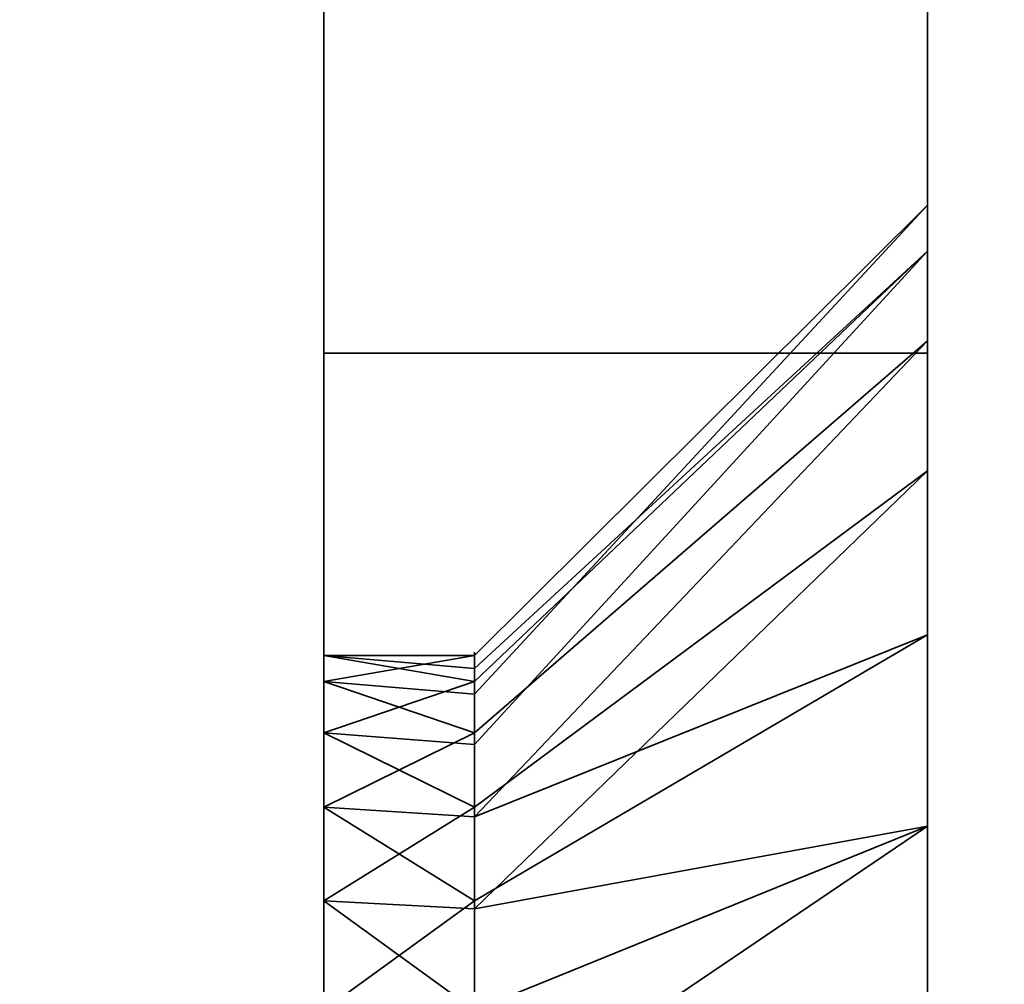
# Model space of a CAD drawing. Header units: millimetres. Extents: x -603 to 3703, y -120 to 193.
# Tile 570 of 656: x 1978.99 to 1983.88, y -21.15 to -16.36. Entities that reach past the tile are written whole.
import ezdxf

# ---------------------------------------------------------------- set-up
doc = ezdxf.new("R2010")
doc.units = ezdxf.units.MM
doc.layers.add('152', color=7, linetype='Continuous', true_color=0xffffff)

# ---------------------------------------------------------------- blocks, each defined once
blk = doc.blocks.new('UG_SURFACE_002')
at = {"layer": '152', "color": 252, "linetype": 'Continuous', "lineweight": 35}
for points in [[(2177.5, -35, 2213.0001), (2177.5, 174.4, 2213.0001), (822.5, 174.4, 2213.0001), (822.5, -35, 2213.0001)], [(972.5, -35, 2063), (972.5, 174.4, 2063), (2027.4999, 174.4, 2063), (2027.4999, -35, 2063)]]:
    blk.add_3dface(points, dxfattribs=at)
blk = doc.blocks.new('UG_SURFACE_081')
at = {"layer": '152', "color": 252, "linetype": 'Continuous', "lineweight": 35}
for points in [[(1980.5, -14.5, 413), (1980.5, -21.2798, 347.7407), (1980.5, -24.7366, 410.5729), (1980.5, -23.9019, 411.5)], [(1980.5, -23.9019, 411.5), (1980.5, -23.5164, 412.6864), (1980.5, -14.5, 413)], [(1980.5, -14.5, 328), (1980.5, -20.7366, 342.573), (1980.5, -19.9019, 343.5)], [(1980.5, -23.5164, 412.6864), (1980.5, -23.6468, 413.927), (1980.5, -15.4134, 417.5922), (1980.5, -14.5, 413)], [(1980.5, -14.5, 413), (1980.5, -19.6468, 345.9271), (1980.5, -20.2706, 347.0074)], [(1980.5, -19.9019, 343.5), (1980.5, -19.5164, 344.6864), (1980.5, -14.5, 328)], [(1980.5, -19.5164, 344.6864), (1980.5, -19.6468, 345.9271), (1980.5, -14.5, 413), (1980.5, -14.5, 328)], [(1980.5, -23.1237, 342.0655), (1980.5, -21.8763, 342.0655), (1980.5, -14.5, 328), (1980.5, -31.5, 328)], [(1980.5, -21.8763, 342.0655), (1980.5, -20.7366, 342.573), (1980.5, -14.5, 328)], [(1980.5, -20.2706, 347.0074), (1980.5, -21.2798, 347.7407), (1980.5, -14.5, 413)], [(1980.5, -14.5, 328), (1980.5, -14.5, 277), (1980.5, -23.6468, 277.927), (1980.5, -24.2706, 279.0074)], [(1980.5, -23.9019, 275.5), (1980.5, -23.5164, 276.6864), (1980.5, -14.5, 277), (1980.5, -15.4134, 272.4078)], [(1980.5, -23.5164, 276.6864), (1980.5, -23.6468, 277.927), (1980.5, -14.5, 277)], [(1980.5, -31.5, 328), (1980.5, -14.5, 328), (1980.5, -25.2798, 279.7406), (1980.5, -26.5, 280)], [(1980.5, -24.2706, 279.0074), (1980.5, -25.2798, 279.7406), (1980.5, -14.5, 328)], [(1983.5, -14.5, 413), (1983.5, -21.2788, 413.5488), (1983.5, -21.507, 411.3777)], [(1983.5, -14.5, 328), (1983.5, -14.5, 413), (1983.5, -17.2788, 345.5488)], [(1983.5, -21.507, 411.3777), (1983.5, -22.5985, 409.4871), (1983.5, -19.4141, 349.2473), (1983.5, -14.5, 413)], [(1983.5, -17.2788, 345.5488), (1983.5, -17.507, 343.3776), (1983.5, -14.5, 328)], [(1983.5, -21.9534, 415.625), (1983.5, -21.2788, 413.5488), (1983.5, -14.5, 413), (1983.5, -15.4134, 417.5922)], [(1983.5, -29.5, 328), (1983.5, -14.5, 328), (1983.5, -20.3646, 340.2039), (1983.5, -22.5, 339.75)], [(1983.5, -17.507, 343.3776), (1983.5, -18.5985, 341.4871), (1983.5, -14.5, 328)], [(1983.5, -14.5, 413), (1983.5, -19.4141, 349.2473), (1983.5, -17.9534, 347.625)], [(1983.5, -18.5985, 341.4871), (1983.5, -20.3646, 340.2039), (1983.5, -14.5, 328)], [(1983.5, -15.4134, 272.4078), (1983.5, -14.5, 277), (1983.5, -21.2788, 277.5488), (1983.5, -21.507, 275.3777)], [(1983.5, -14.5, 277), (1983.5, -14.5, 328), (1983.5, -23.4141, 281.2473), (1983.5, -21.9534, 279.625)], [(1983.5, -21.9534, 279.625), (1983.5, -21.2788, 277.5488), (1983.5, -14.5, 277)], [(1983.5, -26.5, 282.25), (1983.5, -25.4085, 282.1353), (1983.5, -14.5, 328), (1983.5, -29.5, 328)], [(1983.5, -25.4085, 282.1353), (1983.5, -23.4141, 281.2473), (1983.5, -14.5, 328)], [(1983.5, -17.9534, 347.625), (1983.5, -17.2788, 345.5488), (1983.5, -14.5, 413)], [(1980.5, -18.0147, 421.4853), (1980.5, -15.4134, 417.5922), (1980.5, -23.6468, 413.927), (1980.5, -24.2706, 415.0074)], [(1980.5, -15.4134, 272.4078), (1980.5, -18.0147, 268.5147), (1980.5, -24.7366, 274.5729), (1980.5, -23.9019, 275.5)], [(1980.5, -18.0147, 421.4853), (1983.5, -18.0147, 421.4853), (1983.5, -15.4134, 417.5922), (1980.5, -15.4134, 417.5922)], [(1983.5, -18.0147, 268.5147), (1980.5, -18.0147, 268.5147), (1980.5, -15.4134, 272.4078), (1983.5, -15.4134, 272.4078)], [(1983.5, -15.4134, 417.5922), (1983.5, -18.0147, 421.4853), (1983.5, -23.4141, 417.2473), (1983.5, -21.9534, 415.625)], [(1983.5, -21.507, 275.3777), (1983.5, -22.5985, 273.4871), (1983.5, -18.0147, 268.5147), (1983.5, -15.4134, 272.4078)], [(1983.5, -17.507, 343.3776), (1983.5, -17.2788, 345.5488), (1981.25, -19.5164, 345.3136), (1981.25, -19.5816, 344.6933)], [(1983.5, -17.2788, 345.5488), (1983.5, -17.9534, 347.625), (1981.25, -19.9019, 346.5), (1981.25, -19.7092, 345.9068)], [(1981.25, -19.7092, 345.9068), (1981.25, -19.5164, 345.3136), (1983.5, -17.2788, 345.5488)], [(1983.5, -17.507, 343.3776), (1981.25, -19.6468, 344.0729), (1981.25, -19.9587, 343.5328)], [(1981.25, -19.5816, 344.6933), (1981.25, -19.6468, 344.0729), (1983.5, -17.507, 343.3776)], [(1981.25, -19.9587, 343.5328), (1981.25, -20.2706, 342.9926), (1983.5, -18.5985, 341.4871), (1983.5, -17.507, 343.3776)], [(1981.25, -20.3193, 346.9635), (1981.25, -19.9019, 346.5), (1983.5, -17.9534, 347.625), (1983.5, -19.4141, 349.2473)], [(1980.5, -24.2706, 415.0074), (1980.5, -25.2798, 415.7406), (1980.5, -21.9078, 424.0865), (1980.5, -18.0147, 421.4853)], [(1980.5, -25.8763, 274.0656), (1980.5, -24.7366, 274.5729), (1980.5, -18.0147, 268.5147), (1980.5, -21.9078, 265.9135)], [(1980.5, -21.9078, 424.0865), (1983.5, -21.9078, 424.0865), (1983.5, -18.0147, 421.4853), (1980.5, -18.0147, 421.4853)], [(1983.5, -21.9078, 265.9135), (1980.5, -21.9078, 265.9135), (1980.5, -18.0147, 268.5147), (1983.5, -18.0147, 268.5147)], [(1983.5, -25.4085, 418.1353), (1983.5, -23.4141, 417.2473), (1983.5, -18.0147, 421.4853), (1983.5, -21.9078, 424.0865)], [(1983.5, -22.5985, 273.4871), (1983.5, -24.3646, 272.2039), (1983.5, -21.9078, 265.9135), (1983.5, -18.0147, 268.5147)], [(1983.5, -18.5985, 341.4871), (1981.25, -20.2706, 342.9926), (1981.25, -20.7752, 342.626)], [(1981.25, -20.7752, 342.626), (1981.25, -21.2798, 342.2594), (1983.5, -20.3646, 340.2039), (1983.5, -18.5985, 341.4871)], [(1983.5, -19.4141, 349.2473), (1981.25, -20.7366, 347.427), (1981.25, -20.3193, 346.9635)], [(1981.25, -21.3065, 347.6807), (1981.25, -20.7366, 347.427), (1983.5, -19.4141, 349.2473), (1983.5, -21.4085, 350.1353)], [(1983.5, -21.4085, 350.1353), (1983.5, -19.4141, 349.2473), (1983.5, -24.3646, 408.2039)], [(1983.5, -22.5985, 409.4871), (1983.5, -24.3646, 408.2039), (1983.5, -19.4141, 349.2473)], [(1981.25, -19.6468, 344.0729), (1980.5, -19.5164, 344.6864), (1980.5, -19.9019, 343.5)], [(1980.5, -19.5164, 344.6864), (1981.25, -19.5816, 344.6933), (1981.25, -19.5164, 345.3136)], [(1981.25, -19.5164, 345.3136), (1980.5, -19.6468, 345.9271), (1980.5, -19.5164, 344.6864)], [(1981.25, -19.5164, 345.3136), (1981.25, -19.7092, 345.9068), (1980.5, -19.6468, 345.9271)], [(1981.25, -19.6468, 344.0729), (1981.25, -19.5816, 344.6933), (1980.5, -19.5164, 344.6864)], [(1980.5, -19.9019, 343.5), (1981.25, -19.9587, 343.5328), (1981.25, -19.6468, 344.0729)], [(1980.5, -20.2706, 347.0074), (1980.5, -19.6468, 345.9271), (1981.25, -19.9019, 346.5)], [(1980.5, -19.6468, 345.9271), (1981.25, -19.7092, 345.9068), (1981.25, -19.9019, 346.5)], [(1980.5, -19.9019, 343.5), (1980.5, -20.7366, 342.573), (1981.25, -20.2706, 342.9926)], [(1981.25, -19.9019, 346.5), (1981.25, -20.3193, 346.9635), (1980.5, -20.2706, 347.0074)], [(1981.25, -20.2706, 342.9926), (1981.25, -19.9587, 343.5328), (1980.5, -19.9019, 343.5)], [(1980.5, -20.7366, 342.573), (1981.25, -20.7752, 342.626), (1981.25, -20.2706, 342.9926)], [(1980.5, -21.2798, 347.7407), (1980.5, -20.2706, 347.0074), (1981.25, -20.7366, 347.427)], [(1980.5, -20.2706, 347.0074), (1981.25, -20.3193, 346.9635), (1981.25, -20.7366, 347.427)], [(1983.5, -20.3646, 340.2039), (1981.25, -21.2798, 342.2594), (1981.25, -21.8899, 342.1297)], [(1981.25, -21.8899, 342.1297), (1981.25, -22.5, 342), (1983.5, -22.5, 339.75), (1983.5, -20.3646, 340.2039)], [(1981.25, -21.2798, 342.2594), (1980.5, -20.7366, 342.573), (1980.5, -21.8763, 342.0655)], [(1981.25, -20.7366, 347.427), (1981.25, -21.3065, 347.6807), (1980.5, -21.2798, 347.7407)], [(1981.25, -21.2798, 342.2594), (1981.25, -20.7752, 342.626), (1980.5, -20.7366, 342.573)]]:
    blk.add_3dface(points, dxfattribs=at)
blk = doc.blocks.new('UG_SURFACE_084')
at = {"layer": '152', "color": 252, "linetype": 'Continuous', "lineweight": 35}
for points in [[(1980.5, -15.4134, 1852.5922), (1980.5, -14.5, 1848), (1980.5, -23.5164, 1847.6864), (1980.5, -23.6468, 1848.927)], [(1980.5, -14.5, 1763), (1980.5, -31.5, 1763), (1980.5, -23.1237, 1777.0655), (1980.5, -21.8763, 1777.0655)], [(1980.5, -14.5, 1848), (1980.5, -23.9019, 1846.5), (1980.5, -23.5164, 1847.6864)], [(1980.5, -14.5, 1848), (1980.5, -14.5, 1763), (1980.5, -19.5164, 1779.6865), (1980.5, -19.6468, 1780.9271)], [(1980.5, -14.5, 1763), (1980.5, -19.9019, 1778.5), (1980.5, -19.5164, 1779.6865)], [(1980.5, -24.7366, 1845.5729), (1980.5, -23.9019, 1846.5), (1980.5, -14.5, 1848), (1980.5, -21.2798, 1782.7406)], [(1980.5, -19.6468, 1780.9271), (1980.5, -20.2706, 1782.0073), (1980.5, -14.5, 1848)], [(1980.5, -21.8763, 1777.0655), (1980.5, -20.7366, 1777.573), (1980.5, -14.5, 1763)], [(1980.5, -20.7366, 1777.573), (1980.5, -19.9019, 1778.5), (1980.5, -14.5, 1763)], [(1980.5, -20.2706, 1782.0073), (1980.5, -21.2798, 1782.7406), (1980.5, -14.5, 1848)], [(1980.5, -14.5, 1712), (1980.5, -23.5164, 1711.6864), (1980.5, -23.6468, 1712.9271)], [(1980.5, -14.5, 1712), (1980.5, -15.4134, 1707.4078), (1980.5, -23.9019, 1710.5), (1980.5, -23.5164, 1711.6864)], [(1980.5, -23.6468, 1712.9271), (1980.5, -24.2706, 1714.0074), (1980.5, -14.5, 1763), (1980.5, -14.5, 1712)], [(1980.5, -31.5, 1763), (1980.5, -14.5, 1763), (1980.5, -25.2798, 1714.7406), (1980.5, -26.5, 1715)], [(1980.5, -24.2706, 1714.0074), (1980.5, -25.2798, 1714.7406), (1980.5, -14.5, 1763)], [(1983.5, -14.5, 1848), (1983.5, -21.2788, 1848.5488), (1983.5, -21.507, 1846.3776)], [(1983.5, -14.5, 1848), (1983.5, -15.4134, 1852.5922), (1983.5, -21.9534, 1850.625), (1983.5, -21.2788, 1848.5488)], [(1983.5, -14.5, 1763), (1983.5, -18.5985, 1776.4871), (1983.5, -20.3646, 1775.2039)], [(1983.5, -14.5, 1763), (1983.5, -14.5, 1848), (1983.5, -17.2788, 1780.5488)], [(1983.5, -20.3646, 1775.2039), (1983.5, -22.5, 1774.75), (1983.5, -29.5, 1763), (1983.5, -14.5, 1763)], [(1983.5, -17.2788, 1780.5488), (1983.5, -17.507, 1778.3777), (1983.5, -14.5, 1763)], [(1983.5, -21.507, 1846.3776), (1983.5, -22.5985, 1844.4871), (1983.5, -17.2788, 1780.5488), (1983.5, -14.5, 1848)], [(1983.5, -17.507, 1778.3777), (1983.5, -18.5985, 1776.4871), (1983.5, -14.5, 1763)], [(1983.5, -15.4134, 1707.4078), (1983.5, -14.5, 1712), (1983.5, -21.2788, 1712.5487), (1983.5, -21.507, 1710.3777)], [(1983.5, -26.5, 1717.25), (1983.5, -25.4085, 1717.1353), (1983.5, -14.5, 1763), (1983.5, -29.5, 1763)], [(1983.5, -14.5, 1712), (1983.5, -21.9534, 1714.625), (1983.5, -21.2788, 1712.5487)], [(1983.5, -25.4085, 1717.1353), (1983.5, -23.4141, 1716.2473), (1983.5, -14.5, 1763)], [(1983.5, -23.4141, 1716.2473), (1983.5, -21.9534, 1714.625), (1983.5, -14.5, 1712), (1983.5, -14.5, 1763)], [(1980.5, -23.6468, 1848.927), (1980.5, -24.2706, 1850.0074), (1980.5, -18.0147, 1856.4852), (1980.5, -15.4134, 1852.5922)], [(1980.5, -24.7366, 1709.5729), (1980.5, -23.9019, 1710.5), (1980.5, -15.4134, 1707.4078), (1980.5, -18.0147, 1703.5147)], [(1980.5, -18.0147, 1856.4852), (1983.5, -18.0147, 1856.4852), (1983.5, -15.4134, 1852.5922), (1980.5, -15.4134, 1852.5922)], [(1983.5, -18.0147, 1703.5147), (1980.5, -18.0147, 1703.5147), (1980.5, -15.4134, 1707.4078), (1983.5, -15.4134, 1707.4078)], [(1983.5, -23.4141, 1852.2474), (1983.5, -21.9534, 1850.625), (1983.5, -15.4134, 1852.5922), (1983.5, -18.0147, 1856.4852)], [(1983.5, -21.507, 1710.3777), (1983.5, -22.5985, 1708.487), (1983.5, -18.0147, 1703.5147), (1983.5, -15.4134, 1707.4078)], [(1983.5, -17.507, 1778.3777), (1983.5, -17.2788, 1780.5488), (1981.25, -19.5164, 1780.3136), (1981.25, -19.5816, 1779.6932)], [(1983.5, -17.2788, 1780.5488), (1983.5, -17.9534, 1782.625), (1981.25, -19.9019, 1781.5), (1981.25, -19.7092, 1780.9068)], [(1981.25, -19.7092, 1780.9068), (1981.25, -19.5164, 1780.3136), (1983.5, -17.2788, 1780.5488)], [(1983.5, -17.9534, 1782.625), (1983.5, -17.2788, 1780.5488), (1983.5, -22.5985, 1844.4871)], [(1983.5, -17.507, 1778.3777), (1981.25, -19.6468, 1779.073), (1981.25, -19.9587, 1778.5327)], [(1981.25, -19.5816, 1779.6932), (1981.25, -19.6468, 1779.073), (1983.5, -17.507, 1778.3777)], [(1981.25, -19.9587, 1778.5327), (1981.25, -20.2706, 1777.9926), (1983.5, -18.5985, 1776.4871), (1983.5, -17.507, 1778.3777)], [(1983.5, -17.9534, 1782.625), (1983.5, -19.4141, 1784.2474), (1981.25, -20.7366, 1782.4271), (1981.25, -20.3193, 1781.9635)], [(1981.25, -20.3193, 1781.9635), (1981.25, -19.9019, 1781.5), (1983.5, -17.9534, 1782.625)], [(1983.5, -19.4141, 1784.2474), (1983.5, -17.9534, 1782.625), (1983.5, -22.5985, 1844.4871)], [(1980.5, -24.2706, 1850.0074), (1980.5, -25.2798, 1850.7407), (1980.5, -21.9078, 1859.0865), (1980.5, -18.0147, 1856.4852)], [(1980.5, -25.8763, 1709.0656), (1980.5, -24.7366, 1709.5729), (1980.5, -18.0147, 1703.5147), (1980.5, -21.9078, 1700.9134)], [(1980.5, -21.9078, 1859.0865), (1983.5, -21.9078, 1859.0865), (1983.5, -18.0147, 1856.4852), (1980.5, -18.0147, 1856.4852)], [(1983.5, -21.9078, 1700.9134), (1980.5, -21.9078, 1700.9134), (1980.5, -18.0147, 1703.5147), (1983.5, -18.0147, 1703.5147)], [(1983.5, -25.4085, 1853.1352), (1983.5, -23.4141, 1852.2474), (1983.5, -18.0147, 1856.4852), (1983.5, -21.9078, 1859.0865)], [(1983.5, -21.9078, 1700.9134), (1983.5, -18.0147, 1703.5147), (1983.5, -22.5985, 1708.487), (1983.5, -24.3646, 1707.2039)], [(1983.5, -20.3646, 1775.2039), (1983.5, -18.5985, 1776.4871), (1981.25, -20.2706, 1777.9926), (1981.25, -20.7752, 1777.626)], [(1981.25, -21.3065, 1782.6807), (1981.25, -20.7366, 1782.4271), (1983.5, -19.4141, 1784.2474), (1983.5, -21.4085, 1785.1353)], [(1983.5, -19.4141, 1784.2474), (1983.5, -22.5985, 1844.4871), (1983.5, -24.3646, 1843.2039)], [(1983.5, -21.4085, 1785.1353), (1983.5, -19.4141, 1784.2474), (1983.5, -24.3646, 1843.2039)], [(1980.5, -19.5164, 1779.6865), (1980.5, -19.9019, 1778.5), (1981.25, -19.6468, 1779.073)], [(1980.5, -19.6468, 1780.9271), (1980.5, -19.5164, 1779.6865), (1981.25, -19.5164, 1780.3136)], [(1980.5, -19.5164, 1779.6865), (1981.25, -19.5816, 1779.6932), (1981.25, -19.5164, 1780.3136)], [(1981.25, -19.5164, 1780.3136), (1981.25, -19.7092, 1780.9068), (1980.5, -19.6468, 1780.9271)], [(1981.25, -19.6468, 1779.073), (1981.25, -19.5816, 1779.6932), (1980.5, -19.5164, 1779.6865)], [(1980.5, -19.9019, 1778.5), (1981.25, -19.9587, 1778.5327), (1981.25, -19.6468, 1779.073)], [(1980.5, -19.6468, 1780.9271), (1981.25, -19.7092, 1780.9068), (1981.25, -19.9019, 1781.5)], [(1981.25, -19.9019, 1781.5), (1980.5, -20.2706, 1782.0073), (1980.5, -19.6468, 1780.9271)], [(1981.25, -20.2706, 1777.9926), (1980.5, -19.9019, 1778.5), (1980.5, -20.7366, 1777.573)], [(1981.25, -19.9019, 1781.5), (1981.25, -20.3193, 1781.9635), (1980.5, -20.2706, 1782.0073)], [(1981.25, -20.2706, 1777.9926), (1981.25, -19.9587, 1778.5327), (1980.5, -19.9019, 1778.5)], [(1980.5, -20.7366, 1777.573), (1981.25, -20.7752, 1777.626), (1981.25, -20.2706, 1777.9926)], [(1980.5, -21.2798, 1782.7406), (1980.5, -20.2706, 1782.0073), (1981.25, -20.7366, 1782.4271)], [(1980.5, -20.2706, 1782.0073), (1981.25, -20.3193, 1781.9635), (1981.25, -20.7366, 1782.4271)], [(1983.5, -20.3646, 1775.2039), (1981.25, -21.2798, 1777.2593), (1981.25, -21.8899, 1777.1297)], [(1981.25, -20.7752, 1777.626), (1981.25, -21.2798, 1777.2593), (1983.5, -20.3646, 1775.2039)], [(1981.25, -21.8899, 1777.1297), (1981.25, -22.5, 1777), (1983.5, -22.5, 1774.75), (1983.5, -20.3646, 1775.2039)], [(1980.5, -20.7366, 1777.573), (1980.5, -21.8763, 1777.0655), (1981.25, -21.2798, 1777.2593)], [(1981.25, -20.7366, 1782.4271), (1981.25, -21.3065, 1782.6807), (1980.5, -21.2798, 1782.7406)], [(1981.25, -21.2798, 1777.2593), (1981.25, -20.7752, 1777.626), (1980.5, -20.7366, 1777.573)]]:
    blk.add_3dface(points, dxfattribs=at)
blk = doc.blocks.new('UG_SURFACE_085')
at = {"layer": '152', "color": 43, "linetype": 'Continuous', "lineweight": 35}
for points in [[(1016, -49, 2017), (1984, -49, 2017), (1984, 0, 2017), (1016, 0, 2017)], [(1016, -47), (1016, -2), (1984, -2), (1984, -47)]]:
    blk.add_3dface(points, dxfattribs=at)
blk = doc.blocks.new('UG_SURFACE_089')
at = {"layer": '152', "color": 252, "linetype": 'Continuous', "lineweight": 35}
for points in [[(1011, -46.92, 2022.5), (1989, -46.92, 2022.5), (1989, 14.42, 2022.5), (1011, 14.42, 2022.5)], [(1012.5, -46.92, 2020.9999), (1012.5, 14.42, 2020.9999), (1987.5, 14.42, 2020.9999), (1987.5, -46.92, 2020.9999)]]:
    blk.add_3dface(points, dxfattribs=at)

msp = doc.modelspace()

# ---------------------------------------------------------------- linework, layer by layer
at = {"layer": '152', "color": 252, "linetype": 'Continuous', "lineweight": -3, "true_color": 0x939598, "extrusion": (-1, 0, 0)}
for centre, radius in [((22.5, 345, -1983.5), 5.25), ((22.5, 1780, -1983.5), 5.25), ((22.5, 345, -1980.5), 3), ((22.5, 1780, -1980.5), 3)]:
    msp.add_circle(centre, radius, dxfattribs=at)
at = {"layer": '152', "color": 252, "linetype": 'Continuous', "lineweight": -3, "true_color": 0x939598, "extrusion": (1, 0, 0)}
for centre in [(-22.5, 345, 1981.25), (-22.5, 1780, 1981.25)]:
    msp.add_circle(centre, 3, dxfattribs=at)
at = {"layer": '152', "color": 252, "linetype": 'Continuous', "lineweight": -3, "true_color": 0x939598, "extrusion": (-1, 0, 0)}
for centre, start, end in [((26.5, 413, -1980.5), 90, 180), ((26.5, 277, -1980.5), 180, 270), ((26.5, 1712, -1980.5), 180, 270), ((26.5, 1848, -1980.5), 90, 180)]:
    msp.add_arc(centre, 12, start, end, dxfattribs=at)
at = {"layer": '152', "color": 252, "linetype": 'Continuous', "lineweight": -3, "true_color": 0x939598, "extrusion": (1, 0, 0)}
for centre, start, end in [((-26.5, 413, 1983.5), 0, 90), ((-26.5, 277, 1983.5), 270, 0), ((-26.5, 1712, 1983.5), 270, 0), ((-26.5, 1848, 1983.5), 0, 90)]:
    msp.add_arc(centre, 12, start, end, dxfattribs=at)

# ---------------------------------------------------------------- block references
at = {"layer": '152', "color": 252, "linetype": 'Continuous', "lineweight": -3, "true_color": 0x939598}
for name in ['UG_SURFACE_002', 'UG_SURFACE_089', 'UG_SURFACE_085', 'UG_SURFACE_081', 'UG_SURFACE_084']:
    msp.add_blockref(name, (0, 0), dxfattribs=at)

doc.saveas('drawing.dxf')
